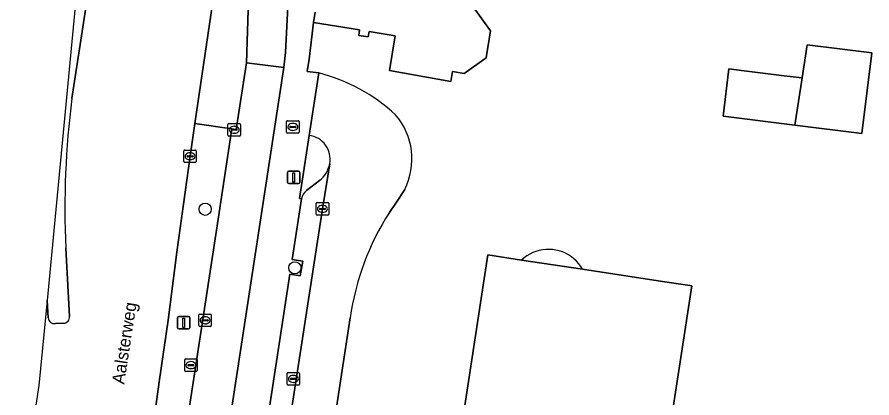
# Model space of a CAD drawing. Extents: x 161483 to 162250, y 379484 to 380833.
# Drawn here: x 161682.5 to 161751, y 380753.2 to 380783.7 of the extents above; entities that cross this region are included whole.
import ezdxf

# ---------------------------------------------------------------- set-up
doc = ezdxf.new("R2010")
doc.units = 0
for name, color, linetype in [('IMGEO_Berm_groen', 7, 'Continuous'), ('IMGEO_Boom', 7, 'Continuous'), ('IMGEO_Brandkraan', 7, 'Continuous'), ('IMGEO_Erf', 7, 'Continuous'), ('IMGEO_Fietspad_open', 7, 'Continuous'), ('IMGEO_Kolk', 7, 'Continuous'), ('IMGEO_Lichtmast', 7, 'Continuous'), ('IMGEO_Openbare_ruimte_label', 7, 'Continuous'), ('IMGEO_Pand', 7, 'Continuous'), ('IMGEO_Pand_overbouw', 7, 'Continuous'), ('IMGEO_Parkeervlak_open', 7, 'Continuous'), ('IMGEO_Rijbaan_lokaal_open', 7, 'Continuous'), ('IMGEO_Rijbaan_regionaal_gesloten', 7, 'Continuous'), ('IMGEO_Rioolput', 7, 'Continuous'), ('IMGEO_Verkeerseiland_open', 7, 'Continuous'), ('IMGEO_Voetpad_open', 7, 'Continuous')]:
    doc.layers.add(name, color=color, linetype=linetype)

msp = doc.modelspace()

# ---------------------------------------------------------------- linework, layer by layer
at = {"layer": 'IMGEO_Berm_groen'}
for points in [[(161690.347, 380818.112), (161687.148, 380784.583), (161684.9, 380761.021)], [(161686.886, 380777.202), (161690.333, 380799.57), (161693.059, 380817.326), (161692.979, 380817.651), (161692.601, 380817.892), (161690.711, 380818.19)], [(161696.248, 380752.176), (161698.462, 380766.661), (161699.701, 380774.77), (161696.737, 380775.208), (161696.352, 380772.576), (161695.308, 380764.889), (161694.597, 380759.447), (161693.892, 380754.498), (161693.32, 380750.34), (161692.699, 380746.151), (161690.713, 380733.056), (161689.372, 380724.138), (161687.73, 380713.853), (161684.438, 380692.656), (161683.651, 380687.555), (161683.565, 380687.03)], [(161686.702, 380759.742), (161686.397, 380765.221)], [(161684.9, 380761.021), (161684.993, 380759.631)], [(161685.568, 380759.163), (161686.225, 380759.187)]]:
    msp.add_lwpolyline(points, dxfattribs=at)
for centre, radius, start, end in [((161757.107, 380768.335), 70.778, 172.80356, 182.52203), ((161685.505, 380759.673), 0.514, 184.64692, 277.06789), ((161686.202, 380759.689), 0.502, 272.5747, 6.06985)]:
    msp.add_arc(centre, radius, start, end, dxfattribs=at)
at = {"layer": 'IMGEO_Boom'}
for centre in [(161697.565, 380768.328), (161704.752, 380763.628)]:
    msp.add_circle(centre, 0.489, dxfattribs=at)
at = {"layer": 'IMGEO_Brandkraan'}
for p, q in [((161704.084, 380774.502), (161704.084, 380775.354)), ((161704.159, 380775.428), (161705.011, 380775.428)), ((161704.343, 380774.922), (161704.343, 380774.934)), ((161704.386, 380774.971), (161704.784, 380774.971)), ((161704.572, 380775.208), (161704.597, 380775.208)), ((161704.827, 380774.934), (161704.827, 380774.922)), ((161705.085, 380775.354), (161705.085, 380774.502)), ((161705.011, 380774.428), (161704.159, 380774.428)), ((161704.781, 380774.885), (161704.383, 380774.885)), ((161704.595, 380774.648), (161704.57, 380774.648))]:
    msp.add_line(p, q, dxfattribs=at)
for points in [[(161704.084, 380774.502), (161704.084, 380775.354)], [(161704.159, 380775.428), (161705.011, 380775.428)], [(161705.085, 380775.354), (161705.085, 380774.502)], [(161705.011, 380774.428), (161704.159, 380774.428)]]:
    msp.add_lwpolyline(points, dxfattribs=at)
for centre, radius, start, end in [((161704.161, 380775.352), 0.0765, 91.55205, 178.44795), ((161704.161, 380775.352), 0.0765, 91.55205, 178.44795), ((161704.383, 380774.931), 0.0403, 85.87752, 175.75265), ((161704.38, 380774.921), 0.0366, 178.93798, 274.71019), ((161704.784, 380774.928), 0.043, 264.86636, 352.45326), ((161704.788, 380774.933), 0.0386, 1.73085, 96.63898), ((161705.009, 380775.352), 0.0765, 1.55205, 88.44795), ((161705.009, 380775.352), 0.0765, 1.55205, 88.44795), ((161704.161, 380774.504), 0.0765, 181.55205, 268.44795), ((161704.161, 380774.504), 0.0765, 181.55205, 268.44795), ((161705.009, 380774.504), 0.0765, 271.55205, 358.44795), ((161705.009, 380774.504), 0.0765, 271.55205, 358.44795)]:
    msp.add_arc(centre, radius, start, end, dxfattribs=at)
for centre, major_axis, ratio, start_param, end_param in [((161704.571, 380774.928), (-0.387, 0.002), 0.722429, 4.712389, 7.853982), ((161704.596, 380774.928), (-0.39, 0.002), 0.717154, 1.570796, 4.712389)]:
    msp.add_ellipse(centre, major_axis=major_axis, ratio=ratio, start_param=start_param, end_param=end_param, dxfattribs=at)
at = {"layer": 'IMGEO_Erf'}
for points in [[(161719.16, 380784.357), (161720.41, 380782.623), (161720.061, 380780.471), (161718.312, 380779.21), (161717.374, 380779.363), (161717.273, 380778.738), (161717.246, 380778.573), (161712.332, 380779.444), (161712.787, 380782.244), (161710.694, 380782.585), (161710.622, 380782.142), (161709.862, 380782.265), (161709.934, 380782.708), (161706.252, 380783.307), (161705.893, 380780.364), (161705.743, 380779.362), (161706.659, 380779.254)], [(161713.54, 380769.912), (161712.877, 380768.898), (161712.316, 380768.069)], [(161718.11, 380751.017), (161720.201, 380764.663), (161722.904, 380764.254), (161727.777, 380763.517), (161734.198, 380762.545), (161736.373, 380762.216), (161736.531, 380762.192), (161734.663, 380750)], [(161709.182, 380759.63), (161707.706, 380750), (161697.433, 380682.954), (161698.501, 380675.492)]]:
    msp.add_lwpolyline(points, dxfattribs=at)
msp.add_lwpolyline([(161744.795, 380775.076), (161739.037, 380775.791), (161739.508, 380779.583), (161740.723, 380779.432), (161743.927, 380779.034), (161745.363, 380778.856), (161745.763, 380781.513), (161750.954, 380780.869), (161750.152, 380774.411)], close=True, dxfattribs=at)
for centre, radius, start, end in [((161703.209, 380765.606), 14.078, 47.00335, 75.81229), ((161708.685, 380772.359), 5.437, 333.25266, 40.66291), ((161729.825, 380756.765), 20.841, 147.15365, 172.09927)]:
    msp.add_arc(centre, radius, start, end, dxfattribs=at)
at = {"layer": 'IMGEO_Fietspad_open'}
for points in [[(161703.702, 380819.055), (161705.458, 380818.834), (161704.994, 380816.106), (161704.279, 380811.962), (161703.816, 380808.831), (161702.513, 380800.064), (161701.888, 380796.035), (161701.03, 380790.424), (161701.042, 380785.167), (161700.866, 380780.075), (161703.875, 380779.686), (161704.009, 380780.896), (161704.125, 380783.519), (161704.217, 380785.06), (161704.73, 380788.463), (161706.37, 380799.426)], [(161699.329, 380750), (161703.875, 380779.686), (161700.866, 380780.075), (161700.046, 380774.713), (161699.701, 380774.77), (161698.462, 380766.661), (161696.248, 380752.176), (161685.484, 380681.755), (161685.819, 380681.705), (161685.545, 380680.166)]]:
    msp.add_lwpolyline(points, dxfattribs=at)
msp.add_lwpolyline([(161706.37, 380799.426), (161708.16, 380811.246), (161709.319, 380818.367), (161705.458, 380818.834), (161704.994, 380816.106), (161704.279, 380811.962), (161703.816, 380808.831), (161702.74, 380801.594), (161702.513, 380800.064), (161701.888, 380796.035), (161701.03, 380790.424), (161701.04, 380786.102), (161701.042, 380785.167), (161700.866, 380780.075), (161703.875, 380779.686), (161704.009, 380780.896), (161704.125, 380783.519), (161704.217, 380785.06), (161704.73, 380788.463)], close=True, dxfattribs=at)
at = {"layer": 'IMGEO_Kolk'}
for p, q in [((161699.392, 380774.274), (161699.392, 380775.126)), ((161699.467, 380775.2), (161700.319, 380775.2)), ((161699.88, 380774.98), (161699.905, 380774.98)), ((161700.393, 380775.126), (161700.393, 380774.274)), ((161699.651, 380774.694), (161699.651, 380774.706)), ((161700.089, 380774.657), (161699.691, 380774.657)), ((161699.694, 380774.743), (161700.092, 380774.743)), ((161699.903, 380774.42), (161699.878, 380774.42)), ((161700.135, 380774.706), (161700.135, 380774.694)), ((161700.319, 380774.2), (161699.467, 380774.2)), ((161695.851, 380772.15), (161695.851, 380773.002)), ((161695.926, 380773.076), (161696.778, 380773.076)), ((161696.852, 380773.002), (161696.852, 380772.15)), ((161696.11, 380772.57), (161696.11, 380772.582)), ((161696.548, 380772.533), (161696.15, 380772.533)), ((161696.153, 380772.619), (161696.551, 380772.619)), ((161696.362, 380772.296), (161696.337, 380772.296)), ((161696.339, 380772.856), (161696.364, 380772.856)), ((161696.594, 380772.582), (161696.594, 380772.57)), ((161696.778, 380772.076), (161695.926, 380772.076)), ((161706.457, 380767.932), (161706.457, 380768.784)), ((161706.532, 380768.858), (161707.384, 380768.858)), ((161707.458, 380768.784), (161707.458, 380767.932)), ((161706.716, 380768.352), (161706.716, 380768.364)), ((161707.154, 380768.315), (161706.756, 380768.315)), ((161706.759, 380768.401), (161707.157, 380768.401)), ((161706.968, 380768.078), (161706.943, 380768.078)), ((161706.945, 380768.638), (161706.97, 380768.638)), ((161707.2, 380768.364), (161707.2, 380768.352)), ((161707.384, 380767.858), (161706.532, 380767.858)), ((161697.13, 380759.927), (161697.982, 380759.927)), ((161697.055, 380759.001), (161697.055, 380759.853)), ((161697.314, 380759.421), (161697.314, 380759.433)), ((161697.752, 380759.384), (161697.354, 380759.384)), ((161697.357, 380759.47), (161697.755, 380759.47)), ((161697.543, 380759.707), (161697.568, 380759.707)), ((161697.798, 380759.433), (161697.798, 380759.421)), ((161698.056, 380759.853), (161698.056, 380759.001)), ((161697.982, 380758.927), (161697.13, 380758.927)), ((161697.566, 380759.147), (161697.541, 380759.147)), ((161704.125, 380754.307), (161704.125, 380755.159)), ((161704.2, 380755.233), (161705.052, 380755.233)), ((161705.126, 380755.159), (161705.126, 380754.307)), ((161704.384, 380754.727), (161704.384, 380754.739)), ((161704.822, 380754.69), (161704.424, 380754.69)), ((161704.427, 380754.776), (161704.825, 380754.776)), ((161704.636, 380754.453), (161704.611, 380754.453)), ((161704.613, 380755.013), (161704.638, 380755.013)), ((161704.868, 380754.739), (161704.868, 380754.727)), ((161705.052, 380754.233), (161704.2, 380754.233))]:
    msp.add_line(p, q, dxfattribs=at)
for points in [[(161699.392, 380774.274), (161699.392, 380775.126)], [(161699.467, 380775.2), (161700.319, 380775.2)], [(161700.393, 380775.126), (161700.393, 380774.274)], [(161700.319, 380774.2), (161699.467, 380774.2)], [(161695.851, 380772.15), (161695.851, 380773.002)], [(161695.926, 380773.076), (161696.778, 380773.076)], [(161696.852, 380773.002), (161696.852, 380772.15)], [(161696.778, 380772.076), (161695.926, 380772.076)], [(161706.457, 380767.932), (161706.457, 380768.784)], [(161706.532, 380768.858), (161707.384, 380768.858)], [(161707.458, 380768.784), (161707.458, 380767.932)], [(161707.384, 380767.858), (161706.532, 380767.858)], [(161697.13, 380759.927), (161697.982, 380759.927)], [(161697.055, 380759.001), (161697.055, 380759.853)], [(161698.056, 380759.853), (161698.056, 380759.001)], [(161697.982, 380758.927), (161697.13, 380758.927)], [(161704.125, 380754.307), (161704.125, 380755.159)], [(161704.2, 380755.233), (161705.052, 380755.233)], [(161705.126, 380755.159), (161705.126, 380754.307)], [(161705.052, 380754.233), (161704.2, 380754.233)]]:
    msp.add_lwpolyline(points, dxfattribs=at)
for centre, radius, start, end in [((161699.469, 380775.124), 0.0765, 91.55205, 178.44795), ((161699.469, 380775.124), 0.0765, 91.55205, 178.44795), ((161700.317, 380775.124), 0.0765, 1.55205, 88.44795), ((161700.317, 380775.124), 0.0765, 1.55205, 88.44795), ((161699.469, 380774.276), 0.0765, 181.55205, 268.44795), ((161699.469, 380774.276), 0.0765, 181.55205, 268.44795), ((161699.691, 380774.703), 0.0403, 85.87752, 175.75265), ((161699.688, 380774.693), 0.0366, 178.93798, 274.71019), ((161700.092, 380774.7), 0.043, 264.86636, 352.45326), ((161700.096, 380774.705), 0.0386, 1.73085, 96.63898), ((161700.317, 380774.276), 0.0765, 271.55205, 358.44795), ((161700.317, 380774.276), 0.0765, 271.55205, 358.44795), ((161695.928, 380773), 0.0765, 91.55205, 178.44795), ((161695.928, 380773), 0.0765, 91.55205, 178.44795), ((161696.776, 380773), 0.0765, 1.55205, 88.44795), ((161696.776, 380773), 0.0765, 1.55205, 88.44795), ((161696.15, 380772.579), 0.0403, 85.87752, 175.75265), ((161696.147, 380772.569), 0.0366, 178.93798, 274.71019), ((161696.551, 380772.576), 0.043, 264.86636, 352.45326), ((161696.555, 380772.581), 0.0386, 1.73085, 96.63898), ((161695.928, 380772.152), 0.0765, 181.55205, 268.44795), ((161695.928, 380772.152), 0.0765, 181.55205, 268.44795), ((161696.776, 380772.152), 0.0765, 271.55205, 358.44795), ((161696.776, 380772.152), 0.0765, 271.55205, 358.44795), ((161706.534, 380768.782), 0.0765, 91.55205, 178.44795), ((161706.534, 380768.782), 0.0765, 91.55205, 178.44795), ((161707.382, 380768.782), 0.0765, 1.55205, 88.44795), ((161707.382, 380768.782), 0.0765, 1.55205, 88.44795), ((161706.756, 380768.361), 0.0403, 85.87752, 175.75265), ((161706.753, 380768.351), 0.0366, 178.93798, 274.71019), ((161707.157, 380768.358), 0.043, 264.86636, 352.45326), ((161707.161, 380768.363), 0.0386, 1.73085, 96.63898), ((161706.534, 380767.934), 0.0765, 181.55205, 268.44795), ((161706.534, 380767.934), 0.0765, 181.55205, 268.44795), ((161707.382, 380767.934), 0.0765, 271.55205, 358.44795), ((161707.382, 380767.934), 0.0765, 271.55205, 358.44795), ((161697.132, 380759.851), 0.0765, 91.55205, 178.44795), ((161697.132, 380759.851), 0.0765, 91.55205, 178.44795), ((161697.98, 380759.851), 0.0765, 1.55205, 88.44795), ((161697.98, 380759.851), 0.0765, 1.55205, 88.44795), ((161697.354, 380759.43), 0.0403, 85.87752, 175.75265), ((161697.351, 380759.42), 0.0366, 178.93798, 274.71019), ((161697.755, 380759.427), 0.043, 264.86636, 352.45326), ((161697.759, 380759.432), 0.0386, 1.73085, 96.63898), ((161697.132, 380759.003), 0.0765, 181.55205, 268.44795), ((161697.132, 380759.003), 0.0765, 181.55205, 268.44795), ((161697.98, 380759.003), 0.0765, 271.55205, 358.44795), ((161697.98, 380759.003), 0.0765, 271.55205, 358.44795), ((161704.202, 380755.157), 0.0765, 91.55205, 178.44795), ((161704.202, 380755.157), 0.0765, 91.55205, 178.44795), ((161705.05, 380755.157), 0.0765, 1.55205, 88.44795), ((161705.05, 380755.157), 0.0765, 1.55205, 88.44795), ((161704.424, 380754.736), 0.0403, 85.87752, 175.75265), ((161704.421, 380754.726), 0.0366, 178.93798, 274.71019), ((161704.825, 380754.733), 0.043, 264.86636, 352.45326), ((161704.829, 380754.738), 0.0386, 1.73085, 96.63898), ((161704.202, 380754.309), 0.0765, 181.55205, 268.44795), ((161704.202, 380754.309), 0.0765, 181.55205, 268.44795), ((161705.05, 380754.309), 0.0765, 271.55205, 358.44795), ((161705.05, 380754.309), 0.0765, 271.55205, 358.44795)]:
    msp.add_arc(centre, radius, start, end, dxfattribs=at)
for centre, major_axis, ratio, start_param, end_param in [((161699.879, 380774.7), (-0.387, 0.002), 0.722429, 4.712389, 7.853982), ((161699.904, 380774.7), (-0.39, 0.002), 0.717154, 1.570796, 4.712389), ((161696.338, 380772.576), (-0.387, 0.002), 0.722429, 4.712389, 7.853982), ((161696.363, 380772.576), (-0.39, 0.002), 0.717154, 1.570796, 4.712389), ((161706.944, 380768.358), (-0.387, 0.002), 0.722429, 4.712389, 7.853982), ((161706.969, 380768.358), (-0.39, 0.002), 0.717154, 1.570796, 4.712389), ((161697.542, 380759.427), (-0.387, 0.002), 0.722429, 4.712389, 7.853982), ((161697.567, 380759.427), (-0.39, 0.002), 0.717154, 1.570796, 4.712389), ((161704.612, 380754.733), (-0.387, 0.002), 0.722429, 4.712389, 7.853982), ((161704.637, 380754.733), (-0.39, 0.002), 0.717154, 1.570796, 4.712389)]:
    msp.add_ellipse(centre, major_axis=major_axis, ratio=ratio, start_param=start_param, end_param=end_param, dxfattribs=at)
at = {"layer": 'IMGEO_Lichtmast'}
for p, q in [((161704.159, 380770.482), (161704.159, 380771.282)), ((161704.159, 380771.282), (161704.159, 380770.482)), ((161704.259, 380771.382), (161705.049, 380771.382)), ((161705.049, 380771.382), (161704.259, 380771.382)), ((161705.149, 380771.282), (161705.149, 380770.482)), ((161705.149, 380770.482), (161705.149, 380771.282)), ((161705.049, 380770.382), (161704.259, 380770.382)), ((161704.259, 380770.382), (161705.049, 380770.382)), ((161695.347, 380758.836), (161695.347, 380759.636)), ((161695.347, 380759.636), (161695.347, 380758.836)), ((161695.447, 380759.736), (161696.237, 380759.736)), ((161696.237, 380759.736), (161695.447, 380759.736)), ((161696.337, 380759.636), (161696.337, 380758.836)), ((161696.337, 380758.836), (161696.337, 380759.636)), ((161696.237, 380758.736), (161695.447, 380758.736)), ((161695.447, 380758.736), (161696.237, 380758.736))]:
    msp.add_line(p, q, dxfattribs=at)
for points in [[(161704.579, 380771.257), (161704.729, 380771.257), (161704.729, 380770.507), (161704.579, 380770.507), (161704.579, 380771.257)], [(161695.767, 380759.611), (161695.917, 380759.611), (161695.917, 380758.861), (161695.767, 380758.861), (161695.767, 380759.611)]]:
    msp.add_lwpolyline(points, dxfattribs=at)
for centre, start, end in [((161704.259, 380771.282), 90, 180), ((161704.259, 380771.282), 90, 180), ((161705.049, 380771.282), 0, 90), ((161705.049, 380771.282), 360, 90), ((161704.259, 380770.482), 180, 270), ((161704.259, 380770.482), 180, 270), ((161705.049, 380770.482), 270, 0), ((161705.049, 380770.482), 270, 0), ((161695.447, 380759.636), 90, 180), ((161695.447, 380759.636), 90, 180), ((161696.237, 380759.636), 0, 90), ((161696.237, 380759.636), 360, 90), ((161695.447, 380758.836), 180, 270), ((161695.447, 380758.836), 180, 270), ((161696.237, 380758.836), 270, 0), ((161696.237, 380758.836), 270, 0)]:
    msp.add_arc(centre, 0.1, start, end, dxfattribs=at)
at = {"layer": 'IMGEO_Pand'}
for points in [[(161706.385, 380784.127), (161706.252, 380783.307), (161709.934, 380782.708), (161709.862, 380782.265), (161710.622, 380782.142), (161710.694, 380782.585), (161712.787, 380782.244), (161712.332, 380779.444), (161717.246, 380778.573), (161717.273, 380778.738), (161717.374, 380779.363), (161718.312, 380779.21), (161720.061, 380780.471), (161720.41, 380782.623), (161719.16, 380784.357)], [(161734.663, 380750), (161736.531, 380762.192), (161736.373, 380762.216), (161734.198, 380762.545), (161727.777, 380763.517), (161722.904, 380764.254), (161720.201, 380764.663), (161718.11, 380751.017)]]:
    msp.add_lwpolyline(points, dxfattribs=at)
for points in [[(161750.954, 380780.869), (161745.763, 380781.513), (161745.363, 380778.856), (161744.795, 380775.076), (161750.152, 380774.411)], [(161745.363, 380778.856), (161743.927, 380779.034), (161740.723, 380779.432), (161739.508, 380779.583), (161739.037, 380775.791), (161744.795, 380775.076)]]:
    msp.add_lwpolyline(points, close=True, dxfattribs=at)
at = {"layer": 'IMGEO_Pand_overbouw'}
msp.add_lwpolyline([(161722.904, 380764.254), (161727.777, 380763.517), (161727.635, 380763.747), (161727.474, 380763.964), (161727.294, 380764.167), (161727.097, 380764.353), (161726.886, 380764.521), (161726.66, 380764.67), (161726.422, 380764.799), (161726.174, 380764.907), (161725.918, 380764.994), (161725.655, 380765.057), (161725.387, 380765.097), (161725.117, 380765.115), (161724.846, 380765.108), (161724.578, 380765.078), (161724.312, 380765.025), (161724.052, 380764.95), (161723.8, 380764.851), (161723.558, 380764.732), (161723.326, 380764.592), (161723.108, 380764.432)], close=True, dxfattribs=at)
at = {"layer": 'IMGEO_Parkeervlak_open'}
for points in [[(161692.782, 380675.782), (161693.218, 380678.74), (161695.523, 380693.808), (161697.804, 380708.826), (161700.078, 380723.607), (161704.134, 380750), (161706.955, 380768.358), (161707.534, 380771.977)], [(161706.715, 380770.637), (161705.686, 380769.842)], [(161705.268, 380769.166), (161704.523, 380764.3), (161705.376, 380764.169), (161705.183, 380762.996), (161704.336, 380763.129), (161702.34, 380750), (161701.802, 380746.46), (161702.653, 380746.343), (161702.452, 380745.16), (161701.608, 380745.294), (161699.737, 380732.907), (161699.14, 380729.199), (161699.975, 380729.069), (161699.809, 380727.902), (161698.964, 380728.016), (161696.522, 380711.912), (161697.322, 380711.784), (161697.156, 380710.611), (161696.305, 380710.733), (161693.849, 380694.649), (161694.691, 380694.522), (161694.498, 380693.341), (161693.665, 380693.466), (161691.433, 380678.761)]]:
    msp.add_lwpolyline(points, dxfattribs=at)
for centre, radius, start, end in [((161705.411, 380772.354), 2.156, 307.20635, 349.9276), ((161706.299, 380768.996), 1.045, 125.90809, 170.63133)]:
    msp.add_arc(centre, radius, start, end, dxfattribs=at)
at = {"layer": 'IMGEO_Rijbaan_lokaal_open'}
for points in [[(161706.659, 380779.254), (161705.889, 380774.252)], [(161707.534, 380771.977), (161706.955, 380768.358), (161704.134, 380750), (161700.078, 380723.607), (161697.804, 380708.826), (161695.523, 380693.808), (161693.218, 380678.74), (161692.782, 380675.782)], [(161712.316, 380768.069), (161712.877, 380768.898), (161713.54, 380769.912)], [(161707.706, 380750), (161709.182, 380759.63)]]:
    msp.add_lwpolyline(points, dxfattribs=at)
for centre, radius, start, end in [((161703.209, 380765.606), 14.078, 47.00335, 75.81229), ((161708.685, 380772.359), 5.437, 333.25266, 40.66291), ((161705.657, 380772.352), 1.914, 348.68909, 83.05056), ((161729.825, 380756.765), 20.841, 147.15365, 172.09927)]:
    msp.add_arc(centre, radius, start, end, dxfattribs=at)
at = {"layer": 'IMGEO_Rijbaan_regionaal_gesloten'}
for points in [[(161704.776, 380822.112), (161693.886, 380823.627), (161693.575, 380820.266), (161693.346, 380817.733), (161692.979, 380817.651), (161693.059, 380817.326), (161690.333, 380799.57), (161686.886, 380777.202)], [(161704.776, 380822.112), (161693.886, 380823.627), (161693.575, 380820.266), (161693.346, 380817.733), (161692.979, 380817.651), (161693.059, 380817.326), (161690.333, 380799.57), (161686.886, 380777.202)], [(161693.32, 380750.34), (161693.892, 380754.498), (161694.597, 380759.447), (161695.308, 380764.889), (161696.352, 380772.576), (161696.737, 380775.208), (161698.248, 380785.538), (161698.449, 380786.911), (161699.918, 380796.385), (161700.547, 380800.441), (161700.816, 380802.175), (161702.162, 380810.529), (161702.375, 380811.93), (161702.981, 380815.917), (161702.999, 380816.019)], [(161693.32, 380750.34), (161693.892, 380754.498), (161694.597, 380759.447), (161695.308, 380764.889), (161696.352, 380772.576), (161696.737, 380775.208), (161698.248, 380785.538), (161698.387, 380786.49), (161698.449, 380786.911), (161699.918, 380796.385), (161700.547, 380800.441), (161700.773, 380801.899), (161700.816, 380802.175), (161702.162, 380810.529), (161702.375, 380811.93), (161702.981, 380815.917), (161702.999, 380816.019)], [(161686.397, 380765.221), (161686.702, 380759.742)], [(161686.397, 380765.221), (161686.702, 380759.742)], [(161684.993, 380759.631), (161684.9, 380761.021), (161684.249, 380754.201), (161682.504, 380742.819), (161682.847, 380736.944), (161683.075, 380733.314)], [(161684.993, 380759.631), (161684.9, 380761.021), (161684.249, 380754.201), (161682.504, 380742.819), (161682.847, 380736.944), (161683.075, 380733.314)], [(161686.225, 380759.187), (161685.568, 380759.163)], [(161686.225, 380759.187), (161685.568, 380759.163)]]:
    msp.add_lwpolyline(points, dxfattribs=at)
for centre, radius, start, end in [((161757.107, 380768.335), 70.778, 172.80356, 182.52203), ((161757.107, 380768.335), 70.778, 172.80356, 182.52203), ((161685.505, 380759.673), 0.514, 184.64692, 277.06789), ((161685.505, 380759.673), 0.514, 184.64692, 277.06789), ((161686.202, 380759.689), 0.502, 272.5747, 6.06985), ((161686.202, 380759.689), 0.502, 272.5747, 6.06985)]:
    msp.add_arc(centre, radius, start, end, dxfattribs=at)
at = {"layer": 'IMGEO_Rioolput'}
for p, q in [((161695.926, 380755.406), (161695.926, 380756.258)), ((161696.001, 380756.332), (161696.853, 380756.332)), ((161696.185, 380755.826), (161696.185, 380755.838)), ((161696.623, 380755.789), (161696.225, 380755.789)), ((161696.228, 380755.875), (161696.626, 380755.875)), ((161696.414, 380756.112), (161696.439, 380756.112)), ((161696.669, 380755.838), (161696.669, 380755.826)), ((161696.927, 380756.258), (161696.927, 380755.406)), ((161696.853, 380755.332), (161696.001, 380755.332)), ((161696.437, 380755.552), (161696.412, 380755.552))]:
    msp.add_line(p, q, dxfattribs=at)
for points in [[(161695.926, 380755.406), (161695.926, 380756.258)], [(161696.001, 380756.332), (161696.853, 380756.332)], [(161696.927, 380756.258), (161696.927, 380755.406)], [(161696.853, 380755.332), (161696.001, 380755.332)]]:
    msp.add_lwpolyline(points, dxfattribs=at)
for centre, radius, start, end in [((161696.003, 380756.256), 0.0765, 91.55205, 178.44795), ((161696.003, 380756.256), 0.0765, 91.55205, 178.44795), ((161696.225, 380755.835), 0.0403, 85.87752, 175.75265), ((161696.222, 380755.825), 0.0366, 178.93798, 274.71019), ((161696.626, 380755.832), 0.043, 264.86636, 352.45326), ((161696.63, 380755.837), 0.0386, 1.73085, 96.63898), ((161696.851, 380756.256), 0.0765, 1.55205, 88.44795), ((161696.851, 380756.256), 0.0765, 1.55205, 88.44795), ((161696.003, 380755.408), 0.0765, 181.55205, 268.44795), ((161696.003, 380755.408), 0.0765, 181.55205, 268.44795), ((161696.851, 380755.408), 0.0765, 271.55205, 358.44795), ((161696.851, 380755.408), 0.0765, 271.55205, 358.44795)]:
    msp.add_arc(centre, radius, start, end, dxfattribs=at)
for centre, major_axis, ratio, start_param, end_param in [((161696.413, 380755.832), (-0.387, 0.002), 0.722429, 4.712389, 7.853982), ((161696.438, 380755.832), (-0.39, 0.002), 0.717154, 1.570796, 4.712389)]:
    msp.add_ellipse(centre, major_axis=major_axis, ratio=ratio, start_param=start_param, end_param=end_param, dxfattribs=at)
at = {"layer": 'IMGEO_Verkeerseiland_open'}
for points in [[(161705.889, 380774.252), (161705.121, 380769.199), (161705.268, 380769.166)], [(161705.686, 380769.842), (161706.715, 380770.637)]]:
    msp.add_lwpolyline(points, dxfattribs=at)
for centre, radius, start, end in [((161705.657, 380772.352), 1.914, 348.68909, 83.05056), ((161705.411, 380772.354), 2.156, 307.20635, 349.9276), ((161706.299, 380768.996), 1.045, 125.90809, 170.63133)]:
    msp.add_arc(centre, radius, start, end, dxfattribs=at)
at = {"layer": 'IMGEO_Voetpad_open'}
for points in [[(161709.533, 380819.684), (161709.319, 380818.367), (161708.16, 380811.246), (161706.37, 380799.426), (161704.73, 380788.463), (161704.217, 380785.06), (161704.125, 380783.519), (161704.009, 380780.896), (161703.875, 380779.686), (161699.329, 380750), (161689.012, 380682.623), (161688.431, 380679.12), (161687.762, 380674.682), (161688.805, 380674.508), (161687.739, 380667.669), (161686.757, 380667.858)], [(161702.34, 380750), (161704.336, 380763.129), (161705.183, 380762.996), (161705.376, 380764.169), (161704.523, 380764.3), (161705.268, 380769.166), (161705.121, 380769.199), (161705.889, 380774.252), (161706.659, 380779.254), (161705.743, 380779.362), (161705.893, 380780.364), (161706.252, 380783.307), (161706.385, 380784.127)]]:
    msp.add_lwpolyline(points, dxfattribs=at)
msp.add_lwpolyline([(161701.042, 380785.167), (161701.04, 380786.102), (161698.387, 380786.49), (161698.248, 380785.538), (161696.737, 380775.208), (161699.701, 380774.77), (161700.046, 380774.713), (161700.866, 380780.075)], close=True, dxfattribs=at)

# ---------------------------------------------------------------- texts
at = {"layer": 'IMGEO_Openbare_ruimte_label'}
msp.add_text('Aalsterweg', height=1, rotation=81.25384, dxfattribs=at).set_placement((161691.076, 380754.262))

doc.saveas('drawing.dxf')
